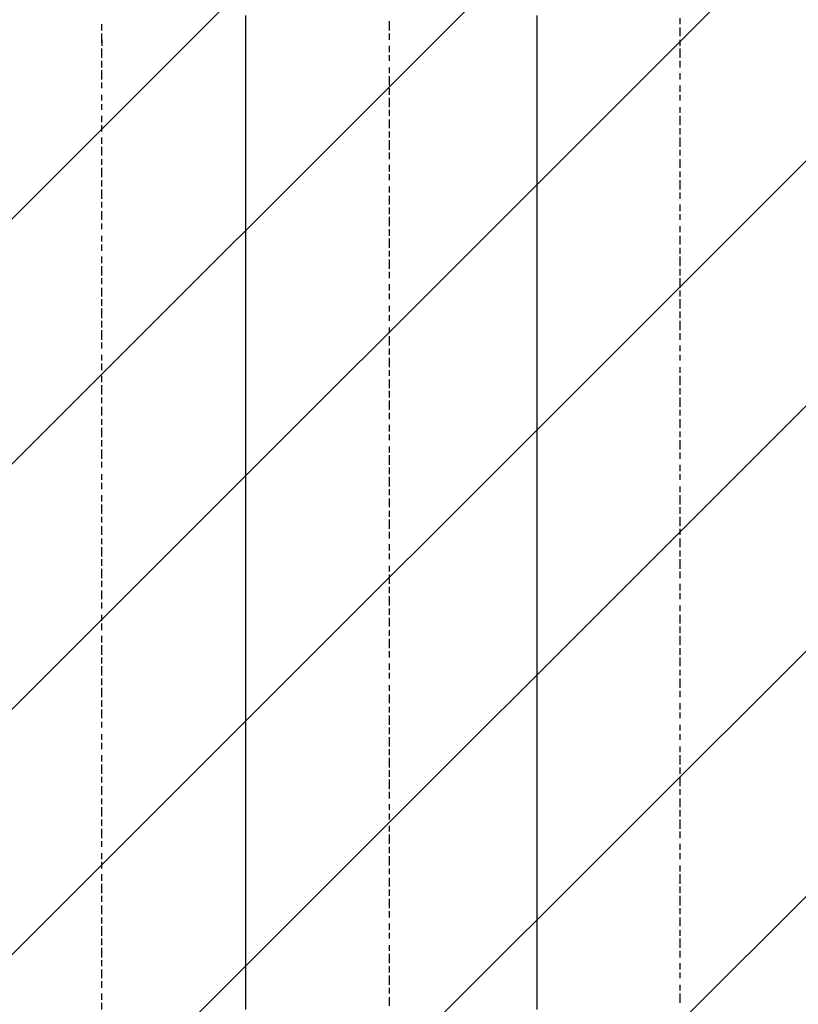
# Model space of a CAD drawing. Extents: x 997 to 109698, y 921 to 94021.
# Tile 418 of 656: x 20297 to 21374, y 41167 to 42530. Entities that reach past the tile are written whole.
import ezdxf

# ---------------------------------------------------------------- set-up
doc = ezdxf.new("R2010")
doc.units = 0
doc.header["$MEASUREMENT"] = 0
doc.layers.add('12', color=7, linetype='CONTINUOUS')
doc.layers.add('28', color=7, linetype='CONTINUOUS')

msp = doc.modelspace()

# ---------------------------------------------------------------- linework, layer by layer
at = {"layer": '12', "color": 5}
for p, q in [((20609.630503, 42527.563401), (20609.630503, 42535.563401)), ((20609.630503, 42518.563401), (20609.630503, 42527.563401)), ((21012.630503, 42527.563401), (21012.630503, 42535.563401)), ((21012.630503, 42518.563401), (21012.630503, 42527.563401)), ((20609.630503, 42506.563401), (20609.630503, 42518.563401)), ((21012.630503, 42506.563401), (21012.630503, 42518.563401)), ((20609.630503, 42497.563401), (20609.630503, 42506.563401)), ((21012.630503, 42497.563401), (21012.630503, 42506.563401)), ((20609.630503, 42489.563401), (20609.630503, 42497.563401)), ((20609.630503, 42476.563401), (20609.630503, 42489.563401)), ((21012.630503, 42489.563401), (21012.630503, 42497.563401)), ((21012.630503, 42476.563401), (21012.630503, 42489.563401)), ((20609.630503, 42467.563401), (20609.630503, 42476.563401)), ((21012.630503, 42467.563401), (21012.630503, 42476.563401)), ((20609.630503, 42459.563401), (20609.630503, 42467.563401)), ((20609.630503, 42446.563401), (20609.630503, 42459.563401)), ((21012.630503, 42459.563401), (21012.630503, 42467.563401)), ((21012.630503, 42446.563401), (21012.630503, 42459.563401)), ((20609.630503, 42438.563401), (20609.630503, 42446.563401)), ((21012.630503, 42438.563401), (21012.630503, 42446.563401)), ((20609.630503, 42425.563401), (20609.630503, 42438.563401)), ((21012.630503, 42425.563401), (21012.630503, 42438.563401)), ((20609.630503, 42417.563401), (20609.630503, 42425.563401)), ((20609.630503, 42408.563401), (20609.630503, 42417.563401)), ((21012.630503, 42417.563401), (21012.630503, 42425.563401)), ((21012.630503, 42408.563401), (21012.630503, 42417.563401)), ((20609.630503, 42396.563401), (20609.630503, 42408.563401)), ((21012.630503, 42396.563401), (21012.630503, 42408.563401)), ((20609.630503, 42387.563401), (20609.630503, 42396.563401)), ((21012.630503, 42387.563401), (21012.630503, 42396.563401)), ((20609.630503, 42379.563401), (20609.630503, 42387.563401)), ((20609.630503, 42366.563401), (20609.630503, 42379.563401)), ((21012.630503, 42379.563401), (21012.630503, 42387.563401)), ((21012.630503, 42366.563401), (21012.630503, 42379.563401)), ((20609.630503, 42357.563401), (20609.630503, 42366.563401)), ((21012.630503, 42357.563401), (21012.630503, 42366.563401)), ((20609.630503, 42349.563401), (20609.630503, 42357.563401)), ((20609.630503, 42336.563401), (20609.630503, 42349.563401)), ((21012.630503, 42349.563401), (21012.630503, 42357.563401)), ((21012.630503, 42336.563401), (21012.630503, 42349.563401)), ((20609.630503, 42328.563401), (20609.630503, 42336.563401)), ((21012.630503, 42328.563401), (21012.630503, 42336.563401)), ((20609.630503, 42319.563401), (20609.630503, 42328.563401)), ((21012.630503, 42319.563401), (21012.630503, 42328.563401)), ((20609.630503, 42307.563401), (20609.630503, 42319.563401)), ((20609.630503, 42298.563401), (20609.630503, 42307.563401)), ((21012.630503, 42307.563401), (21012.630503, 42319.563401)), ((21012.630503, 42298.563401), (21012.630503, 42307.563401)), ((20609.630503, 42285.563401), (20609.630503, 42298.563401)), ((21012.630503, 42285.563401), (21012.630503, 42298.563401)), ((20609.630503, 42277.563401), (20609.630503, 42285.563401)), ((21012.630503, 42277.563401), (21012.630503, 42285.563401)), ((20609.630503, 42269.563401), (20609.630503, 42277.563401)), ((20609.630503, 42256.563401), (20609.630503, 42269.563401)), ((21012.630503, 42269.563401), (21012.630503, 42277.563401)), ((21012.630503, 42256.563401), (21012.630503, 42269.563401)), ((20609.630503, 42247.563401), (20609.630503, 42256.563401)), ((21012.630503, 42247.563401), (21012.630503, 42256.563401)), ((20609.630503, 42239.563401), (20609.630503, 42247.563401)), ((20609.630503, 42226.563401), (20609.630503, 42239.563401)), ((21012.630503, 42239.563401), (21012.630503, 42247.563401)), ((21012.630503, 42226.563401), (21012.630503, 42239.563401)), ((20609.630503, 42218.563401), (20609.630503, 42226.563401)), ((21012.630503, 42218.563401), (21012.630503, 42226.563401)), ((20609.630503, 42209.563401), (20609.630503, 42218.563401)), ((21012.630503, 42209.563401), (21012.630503, 42218.563401)), ((20609.630503, 42197.563401), (20609.630503, 42209.563401)), ((21012.630503, 42197.563401), (21012.630503, 42209.563401)), ((20609.630503, 42188.563401), (20609.630503, 42197.563401)), ((20609.630503, 42175.563401), (20609.630503, 42188.563401)), ((21012.630503, 42188.563401), (21012.630503, 42197.563401)), ((21012.630503, 42175.563401), (21012.630503, 42188.563401)), ((20609.630503, 42167.563401), (20609.630503, 42175.563401)), ((21012.630503, 42167.563401), (21012.630503, 42175.563401)), ((20609.630503, 42158.563401), (20609.630503, 42167.563401)), ((20609.630503, 42146.563401), (20609.630503, 42158.563401)), ((21012.630503, 42158.563401), (21012.630503, 42167.563401)), ((21012.630503, 42146.563401), (21012.630503, 42158.563401)), ((20609.630503, 42137.563401), (20609.630503, 42146.563401)), ((21012.630503, 42137.563401), (21012.630503, 42146.563401)), ((20609.630503, 42129.563401), (20609.630503, 42137.563401)), ((21012.630503, 42129.563401), (21012.630503, 42137.563401)), ((20609.630503, 42116.563401), (20609.630503, 42129.563401)), ((21012.630503, 42116.563401), (21012.630503, 42129.563401)), ((20609.630503, 42108.563401), (20609.630503, 42116.563401)), ((20609.630503, 42099.563401), (20609.630503, 42108.563401)), ((21012.630503, 42108.563401), (21012.630503, 42116.563401)), ((21012.630503, 42099.563401), (21012.630503, 42108.563401)), ((20609.630503, 42086.563401), (20609.630503, 42099.563401)), ((21012.630503, 42086.563401), (21012.630503, 42099.563401)), ((20609.630503, 42078.563401), (20609.630503, 42086.563401)), ((20609.630503, 42065.563401), (20609.630503, 42078.563401)), ((21012.630503, 42078.563401), (21012.630503, 42086.563401)), ((21012.630503, 42065.563401), (21012.630503, 42078.563401)), ((20609.630503, 42057.563401), (20609.630503, 42065.563401)), ((21012.630503, 42057.563401), (21012.630503, 42065.563401)), ((20609.630503, 42048.563401), (20609.630503, 42057.563401)), ((20609.630503, 42036.563401), (20609.630503, 42048.563401)), ((21012.630503, 42048.563401), (21012.630503, 42057.563401)), ((21012.630503, 42036.563401), (21012.630503, 42048.563401)), ((20609.630503, 42027.563401), (20609.630503, 42036.563401)), ((21012.630503, 42027.563401), (21012.630503, 42036.563401)), ((20609.630503, 42019.563401), (20609.630503, 42027.563401)), ((21012.630503, 42019.563401), (21012.630503, 42027.563401)), ((20609.630503, 42006.563401), (20609.630503, 42019.563401)), ((21012.630503, 42006.563401), (21012.630503, 42019.563401)), ((20609.630503, 41998.563401), (20609.630503, 42006.563401)), ((20609.630503, 41989.563401), (20609.630503, 41998.563401)), ((21012.630503, 41998.563401), (21012.630503, 42006.563401)), ((21012.630503, 41989.563401), (21012.630503, 41998.563401)), ((20609.630503, 41976.563401), (20609.630503, 41989.563401)), ((21012.630503, 41976.563401), (21012.630503, 41989.563401)), ((20609.630503, 41968.563401), (20609.630503, 41976.563401)), ((20609.630503, 41955.563401), (20609.630503, 41968.563401)), ((21012.630503, 41968.563401), (21012.630503, 41976.563401)), ((21012.630503, 41955.563401), (21012.630503, 41968.563401)), ((20609.630503, 41947.563401), (20609.630503, 41955.563401)), ((21012.630503, 41947.563401), (21012.630503, 41955.563401)), ((20609.630503, 41938.563401), (20609.630503, 41947.563401)), ((21012.630503, 41938.563401), (21012.630503, 41947.563401)), ((20609.630503, 41926.563401), (20609.630503, 41938.563401)), ((20609.630503, 41917.563401), (20609.630503, 41926.563401)), ((21012.630503, 41926.563401), (21012.630503, 41938.563401)), ((21012.630503, 41917.563401), (21012.630503, 41926.563401)), ((20609.630503, 41909.563401), (20609.630503, 41917.563401)), ((21012.630503, 41909.563401), (21012.630503, 41917.563401)), ((20609.630503, 41896.563401), (20609.630503, 41909.563401)), ((21012.630503, 41896.563401), (21012.630503, 41909.563401)), ((20609.630503, 41888.563401), (20609.630503, 41896.563401)), ((20609.630503, 41879.563401), (20609.630503, 41888.563401)), ((21012.630503, 41888.563401), (21012.630503, 41896.563401)), ((21012.630503, 41879.563401), (21012.630503, 41888.563401)), ((20609.630503, 41866.563401), (20609.630503, 41879.563401)), ((21012.630503, 41866.563401), (21012.630503, 41879.563401)), ((20609.630503, 41858.563401), (20609.630503, 41866.563401)), ((20609.630503, 41845.563401), (20609.630503, 41858.563401)), ((21012.630503, 41858.563401), (21012.630503, 41866.563401)), ((21012.630503, 41845.563401), (21012.630503, 41858.563401)), ((20609.630503, 41837.563401), (20609.630503, 41845.563401)), ((21012.630503, 41837.563401), (21012.630503, 41845.563401)), ((20609.630503, 41828.563401), (20609.630503, 41837.563401)), ((21012.630503, 41828.563401), (21012.630503, 41837.563401)), ((20609.630503, 41816.563401), (20609.630503, 41828.563401)), ((21012.630503, 41816.563401), (21012.630503, 41828.563401)), ((20609.630503, 41807.563401), (20609.630503, 41816.563401)), ((20609.630503, 41799.563401), (20609.630503, 41807.563401)), ((21012.630503, 41807.563401), (21012.630503, 41816.563401)), ((21012.630503, 41799.563401), (21012.630503, 41807.563401)), ((20609.630503, 41786.563401), (20609.630503, 41799.563401)), ((21012.630503, 41786.563401), (21012.630503, 41799.563401)), ((20609.630503, 41777.563401), (20609.630503, 41786.563401)), ((20609.630503, 41769.563401), (20609.630503, 41777.563401)), ((21012.630503, 41777.563401), (21012.630503, 41786.563401)), ((21012.630503, 41769.563401), (21012.630503, 41777.563401)), ((20609.630503, 41756.563401), (20609.630503, 41769.563401)), ((21012.630503, 41756.563401), (21012.630503, 41769.563401)), ((20609.630503, 41748.563401), (20609.630503, 41756.563401)), ((21012.630503, 41748.563401), (21012.630503, 41756.563401)), ((20609.630503, 41739.563401), (20609.630503, 41748.563401)), ((20609.630503, 41727.563401), (20609.630503, 41739.563401)), ((21012.630503, 41739.563401), (21012.630503, 41748.563401)), ((21012.630503, 41727.563401), (21012.630503, 41739.563401)), ((20609.630503, 41718.563401), (20609.630503, 41727.563401)), ((21012.630503, 41718.563401), (21012.630503, 41727.563401)), ((20609.630503, 41705.563401), (20609.630503, 41718.563401)), ((21012.630503, 41705.563401), (21012.630503, 41718.563401)), ((20609.630503, 41697.563401), (20609.630503, 41705.563401)), ((20609.630503, 41689.563401), (20609.630503, 41697.563401)), ((21012.630503, 41697.563401), (21012.630503, 41705.563401)), ((21012.630503, 41689.563401), (21012.630503, 41697.563401)), ((20609.630503, 41676.563401), (20609.630503, 41689.563401)), ((21012.630503, 41676.563401), (21012.630503, 41689.563401)), ((20609.630503, 41667.563401), (20609.630503, 41676.563401)), ((20609.630503, 41659.563401), (20609.630503, 41667.563401)), ((21012.630503, 41667.563401), (21012.630503, 41676.563401)), ((21012.630503, 41659.563401), (21012.630503, 41667.563401)), ((20609.630503, 41646.563401), (20609.630503, 41659.563401)), ((21012.630503, 41646.563401), (21012.630503, 41659.563401)), ((20609.630503, 41638.563401), (20609.630503, 41646.563401)), ((21012.630503, 41638.563401), (21012.630503, 41646.563401)), ((20609.630503, 41629.563401), (20609.630503, 41638.563401)), ((20609.630503, 41617.563401), (20609.630503, 41629.563401)), ((21012.630503, 41629.563401), (21012.630503, 41638.563401)), ((21012.630503, 41617.563401), (21012.630503, 41629.563401)), ((20609.630503, 41608.563401), (20609.630503, 41617.563401)), ((21012.630503, 41608.563401), (21012.630503, 41617.563401)), ((20609.630503, 41595.563401), (20609.630503, 41608.563401)), ((21012.630503, 41595.563401), (21012.630503, 41608.563401)), ((20609.630503, 41587.563401), (20609.630503, 41595.563401)), ((20609.630503, 41578.563401), (20609.630503, 41587.563401)), ((21012.630503, 41587.563401), (21012.630503, 41595.563401)), ((21012.630503, 41578.563401), (21012.630503, 41587.563401)), ((20609.630503, 41566.563401), (20609.630503, 41578.563401)), ((21012.630503, 41566.563401), (21012.630503, 41578.563401)), ((20609.630503, 41557.563401), (20609.630503, 41566.563401)), ((21012.630503, 41557.563401), (21012.630503, 41566.563401)), ((20609.630503, 41549.563401), (20609.630503, 41557.563401)), ((20609.630503, 41536.563401), (20609.630503, 41549.563401)), ((21012.630503, 41549.563401), (21012.630503, 41557.563401)), ((21012.630503, 41536.563401), (21012.630503, 41549.563401)), ((20609.630503, 41528.563401), (20609.630503, 41536.563401)), ((21012.630503, 41528.563401), (21012.630503, 41536.563401)), ((20609.630503, 41519.563401), (20609.630503, 41528.563401)), ((20609.630503, 41507.563401), (20609.630503, 41519.563401)), ((21012.630503, 41519.563401), (21012.630503, 41528.563401)), ((21012.630503, 41507.563401), (21012.630503, 41519.563401)), ((20609.630503, 41498.563401), (20609.630503, 41507.563401)), ((21012.630503, 41498.563401), (21012.630503, 41507.563401)), ((20609.630503, 41485.563401), (20609.630503, 41498.563401)), ((21012.630503, 41485.563401), (21012.630503, 41498.563401)), ((20609.630503, 41477.563401), (20609.630503, 41485.563401)), ((20609.630503, 41468.563401), (20609.630503, 41477.563401)), ((21012.630503, 41477.563401), (21012.630503, 41485.563401)), ((21012.630503, 41468.563401), (21012.630503, 41477.563401)), ((20609.630503, 41456.563401), (20609.630503, 41468.563401)), ((21012.630503, 41456.563401), (21012.630503, 41468.563401)), ((20609.630503, 41447.563401), (20609.630503, 41456.563401)), ((21012.630503, 41447.563401), (21012.630503, 41456.563401)), ((20609.630503, 41439.563401), (20609.630503, 41447.563401)), ((20609.630503, 41426.563401), (20609.630503, 41439.563401)), ((21012.630503, 41439.563401), (21012.630503, 41447.563401)), ((21012.630503, 41426.563401), (21012.630503, 41439.563401)), ((20609.630503, 41418.563401), (20609.630503, 41426.563401)), ((21012.630503, 41418.563401), (21012.630503, 41426.563401)), ((20609.630503, 41409.563401), (20609.630503, 41418.563401)), ((20609.630503, 41396.563401), (20609.630503, 41409.563401)), ((21012.630503, 41409.563401), (21012.630503, 41418.563401)), ((21012.630503, 41396.563401), (21012.630503, 41409.563401)), ((20609.630503, 41388.563401), (20609.630503, 41396.563401)), ((21012.630503, 41388.563401), (21012.630503, 41396.563401)), ((20609.630503, 41375.563401), (20609.630503, 41388.563401)), ((21012.630503, 41375.563401), (21012.630503, 41388.563401)), ((20609.630503, 41367.563401), (20609.630503, 41375.563401)), ((20609.630503, 41358.563401), (20609.630503, 41367.563401)), ((21012.630503, 41367.563401), (21012.630503, 41375.563401)), ((21012.630503, 41358.563401), (21012.630503, 41367.563401)), ((20609.630503, 41346.563401), (20609.630503, 41358.563401)), ((21012.630503, 41346.563401), (21012.630503, 41358.563401)), ((20609.630503, 41337.563401), (20609.630503, 41346.563401)), ((21012.630503, 41337.563401), (21012.630503, 41346.563401)), ((20609.630503, 41329.563401), (20609.630503, 41337.563401)), ((20609.630503, 41316.563401), (20609.630503, 41329.563401)), ((21012.630503, 41329.563401), (21012.630503, 41337.563401)), ((21012.630503, 41316.563401), (21012.630503, 41329.563401)), ((20609.630503, 41308.563401), (20609.630503, 41316.563401)), ((21012.630503, 41308.563401), (21012.630503, 41316.563401)), ((20609.630503, 41299.563401), (20609.630503, 41308.563401)), ((20609.630503, 41286.563401), (20609.630503, 41299.563401)), ((21012.630503, 41299.563401), (21012.630503, 41308.563401)), ((21012.630503, 41286.563401), (21012.630503, 41299.563401)), ((20609.630503, 41278.563401), (20609.630503, 41286.563401)), ((21012.630503, 41278.563401), (21012.630503, 41286.563401)), ((20609.630503, 41265.563401), (20609.630503, 41278.563401)), ((21012.630503, 41265.563401), (21012.630503, 41278.563401)), ((20609.630503, 41257.563401), (20609.630503, 41265.563401)), ((21012.630503, 41257.563401), (21012.630503, 41265.563401)), ((20609.630503, 41248.563401), (20609.630503, 41257.563401)), ((20609.630503, 41236.563401), (20609.630503, 41248.563401)), ((21012.630503, 41248.563401), (21012.630503, 41257.563401)), ((21012.630503, 41236.563401), (21012.630503, 41248.563401)), ((20609.630503, 41227.563401), (20609.630503, 41236.563401)), ((21012.630503, 41227.563401), (21012.630503, 41236.563401)), ((20609.630503, 41219.563401), (20609.630503, 41227.563401)), ((20609.630503, 41206.563401), (20609.630503, 41219.563401)), ((21012.630503, 41219.563401), (21012.630503, 41227.563401)), ((21012.630503, 41206.563401), (21012.630503, 41219.563401)), ((20609.630503, 41198.563401), (20609.630503, 41206.563401)), ((21012.630503, 41198.563401), (21012.630503, 41206.563401)), ((20609.630503, 41189.563401), (20609.630503, 41198.563401)), ((21012.630503, 41189.563401), (21012.630503, 41198.563401)), ((20609.630503, 41176.563401), (20609.630503, 41189.563401)), ((20609.630503, 41168.563401), (20609.630503, 41176.563401)), ((21012.630503, 41176.563401), (21012.630503, 41189.563401)), ((21012.630503, 41168.563401), (21012.630503, 41176.563401)), ((20609.630503, 41159.563401), (20609.630503, 41168.563401)), ((21012.630503, 41159.563401), (21012.630503, 41168.563401))]:
    msp.add_line(p, q, dxfattribs=at)
at = {"layer": '12', "color": 1}
for p, q in [((20808.630503, 42514.563401), (20808.630503, 42527.563401)), ((21210.630503, 42523.563401), (21210.630503, 42531.563401)), ((20410.630503, 42514.563401), (20410.630503, 42523.563401)), ((21210.630503, 42506.563401), (21210.630503, 42518.563401)), ((20410.630503, 42497.563401), (20410.630503, 42510.563401)), ((20410.630503, 42501.563401), (20410.630503, 42493.563401)), ((20808.630503, 42501.563401), (20808.630503, 42510.563401)), ((21210.630503, 42493.563401), (21210.630503, 42501.563401)), ((20410.630503, 42476.563401), (20410.630503, 42489.563401)), ((20808.630503, 42484.563401), (20808.630503, 42493.563401)), ((21210.630503, 42476.563401), (21210.630503, 42489.563401)), ((20410.630503, 42463.563401), (20410.630503, 42472.563401)), ((20808.630503, 42472.563401), (20808.630503, 42480.563401)), ((21210.630503, 42463.563401), (21210.630503, 42472.563401)), ((20410.630503, 42446.563401), (20410.630503, 42459.563401)), ((20808.630503, 42455.563401), (20808.630503, 42463.563401)), ((20808.630503, 42438.563401), (20808.630503, 42451.563401)), ((21210.630503, 42446.563401), (21210.630503, 42455.563401)), ((20410.630503, 42434.563401), (20410.630503, 42442.563401)), ((20808.630503, 42425.563401), (20808.630503, 42434.563401)), ((21210.630503, 42429.563401), (21210.630503, 42438.563401)), ((20410.630503, 42417.563401), (20410.630503, 42425.563401)), ((20808.630503, 42408.563401), (20808.630503, 42421.563401)), ((21210.630503, 42417.563401), (21210.630503, 42425.563401)), ((20410.630503, 42404.563401), (20410.630503, 42412.563401)), ((20808.630503, 42396.563401), (20808.630503, 42404.563401)), ((21210.630503, 42400.563401), (21210.630503, 42408.563401)), ((20410.630503, 42387.563401), (20410.630503, 42396.563401)), ((20808.630503, 42379.563401), (20808.630503, 42391.563401)), ((21210.630503, 42383.563401), (21210.630503, 42396.563401)), ((20410.630503, 42374.563401), (20410.630503, 42383.563401)), ((21210.630503, 42370.563401), (21210.630503, 42379.563401)), ((20410.630503, 42357.563401), (20410.630503, 42366.563401)), ((20808.630503, 42366.563401), (20808.630503, 42374.563401)), ((20808.630503, 42349.563401), (20808.630503, 42362.563401)), ((21210.630503, 42353.563401), (21210.630503, 42366.563401)), ((20410.630503, 42341.563401), (20410.630503, 42353.563401)), ((21210.630503, 42341.563401), (21210.630503, 42349.563401)), ((20410.630503, 42328.563401), (20410.630503, 42336.563401)), ((20808.630503, 42336.563401), (20808.630503, 42345.563401)), ((21210.630503, 42324.563401), (21210.630503, 42336.563401)), ((20410.630503, 42311.563401), (20410.630503, 42324.563401)), ((20808.630503, 42319.563401), (20808.630503, 42328.563401)), ((20410.630503, 42298.563401), (20410.630503, 42307.563401)), ((20808.630503, 42307.563401), (20808.630503, 42315.563401)), ((21210.630503, 42311.563401), (21210.630503, 42319.563401)), ((21210.630503, 42294.563401), (21210.630503, 42307.563401)), ((20410.630503, 42281.563401), (20410.630503, 42294.563401)), ((20808.630503, 42290.563401), (20808.630503, 42298.563401)), ((20808.630503, 42273.563401), (20808.630503, 42285.563401)), ((21210.630503, 42281.563401), (21210.630503, 42290.563401)), ((20410.630503, 42269.563401), (20410.630503, 42277.563401)), ((20808.630503, 42260.563401), (20808.630503, 42269.563401)), ((21210.630503, 42264.563401), (21210.630503, 42273.563401)), ((20410.630503, 42252.563401), (20410.630503, 42264.563401)), ((20808.630503, 42243.563401), (20808.630503, 42256.563401)), ((21210.630503, 42252.563401), (21210.630503, 42260.563401)), ((20410.630503, 42239.563401), (20410.630503, 42247.563401)), ((20808.630503, 42230.563401), (20808.630503, 42239.563401)), ((21210.630503, 42235.563401), (21210.630503, 42243.563401)), ((20410.630503, 42222.563401), (20410.630503, 42230.563401)), ((20808.630503, 42213.563401), (20808.630503, 42226.563401)), ((21210.630503, 42218.563401), (21210.630503, 42230.563401)), ((20410.630503, 42209.563401), (20410.630503, 42218.563401)), ((21210.630503, 42205.563401), (21210.630503, 42213.563401)), ((20410.630503, 42192.563401), (20410.630503, 42201.563401)), ((20808.630503, 42201.563401), (20808.630503, 42209.563401)), ((21210.630503, 42188.563401), (21210.630503, 42201.563401)), ((20410.630503, 42175.563401), (20410.630503, 42188.563401)), ((20808.630503, 42184.563401), (20808.630503, 42197.563401)), ((20410.630503, 42163.563401), (20410.630503, 42171.563401)), ((20808.630503, 42171.563401), (20808.630503, 42180.563401)), ((21210.630503, 42175.563401), (21210.630503, 42184.563401)), ((21210.630503, 42158.563401), (21210.630503, 42171.563401)), ((20410.630503, 42146.563401), (20410.630503, 42158.563401)), ((20808.630503, 42154.563401), (20808.630503, 42163.563401)), ((20808.630503, 42142.563401), (20808.630503, 42150.563401)), ((21210.630503, 42146.563401), (21210.630503, 42154.563401)), ((20410.630503, 42133.563401), (20410.630503, 42142.563401)), ((20808.630503, 42125.563401), (20808.630503, 42133.563401)), ((21210.630503, 42129.563401), (21210.630503, 42142.563401)), ((20410.630503, 42116.563401), (20410.630503, 42129.563401)), ((20808.630503, 42112.563401), (20808.630503, 42120.563401)), ((21210.630503, 42116.563401), (21210.630503, 42125.563401)), ((20410.630503, 42103.563401), (20410.630503, 42112.563401)), ((20808.630503, 42095.563401), (20808.630503, 42103.563401)), ((21210.630503, 42099.563401), (21210.630503, 42112.563401)), ((20410.630503, 42086.563401), (20410.630503, 42099.563401)), ((20808.630503, 42078.563401), (20808.630503, 42091.563401)), ((21210.630503, 42086.563401), (21210.630503, 42095.563401)), ((20410.630503, 42074.563401), (20410.630503, 42082.563401)), ((21210.630503, 42070.563401), (21210.630503, 42078.563401)), ((20410.630503, 42057.563401), (20410.630503, 42065.563401)), ((20808.630503, 42065.563401), (20808.630503, 42074.563401)), ((21210.630503, 42057.563401), (21210.630503, 42065.563401)), ((20410.630503, 42044.563401), (20410.630503, 42053.563401)), ((20808.630503, 42048.563401), (20808.630503, 42061.563401)), ((21210.630503, 42040.563401), (21210.630503, 42048.563401)), ((20410.630503, 42027.563401), (20410.630503, 42036.563401)), ((20808.630503, 42036.563401), (20808.630503, 42044.563401)), ((21210.630503, 42023.563401), (21210.630503, 42036.563401)), ((20410.630503, 42010.563401), (20410.630503, 42023.563401)), ((20808.630503, 42019.563401), (20808.630503, 42031.563401)), ((20808.630503, 42006.563401), (20808.630503, 42015.563401)), ((21210.630503, 42010.563401), (21210.630503, 42019.563401)), ((20410.630503, 41998.563401), (20410.630503, 42006.563401)), ((20808.630503, 41989.563401), (20808.630503, 42002.563401)), ((21210.630503, 41993.563401), (21210.630503, 42006.563401)), ((20410.630503, 41981.563401), (20410.630503, 41993.563401)), ((20808.630503, 41976.563401), (20808.630503, 41985.563401)), ((21210.630503, 41981.563401), (21210.630503, 41989.563401)), ((20410.630503, 41968.563401), (20410.630503, 41976.563401)), ((20808.630503, 41959.563401), (20808.630503, 41968.563401)), ((21210.630503, 41964.563401), (21210.630503, 41976.563401)), ((20410.630503, 41951.563401), (20410.630503, 41964.563401)), ((20808.630503, 41947.563401), (20808.630503, 41955.563401)), ((21210.630503, 41951.563401), (21210.630503, 41959.563401)), ((20410.630503, 41938.563401), (20410.630503, 41947.563401)), ((21210.630503, 41934.563401), (21210.630503, 41947.563401)), ((20410.630503, 41921.563401), (20410.630503, 41934.563401)), ((20808.630503, 41930.563401), (20808.630503, 41938.563401)), ((20808.630503, 41913.563401), (20808.630503, 41926.563401)), ((21210.630503, 41921.563401), (21210.630503, 41930.563401)), ((20410.630503, 41909.563401), (20410.630503, 41917.563401)), ((21210.630503, 41904.563401), (21210.630503, 41913.563401)), ((20410.630503, 41892.563401), (20410.630503, 41900.563401)), ((20808.630503, 41900.563401), (20808.630503, 41909.563401)), ((21210.630503, 41892.563401), (21210.630503, 41900.563401)), ((20410.630503, 41879.563401), (20410.630503, 41888.563401)), ((20808.630503, 41883.563401), (20808.630503, 41896.563401)), ((20410.630503, 41862.563401), (20410.630503, 41871.563401)), ((20808.630503, 41871.563401), (20808.630503, 41879.563401)), ((21210.630503, 41875.563401), (21210.630503, 41883.563401)), ((21210.630503, 41858.563401), (21210.630503, 41871.563401)), ((20410.630503, 41845.563401), (20410.630503, 41858.563401)), ((20808.630503, 41854.563401), (20808.630503, 41866.563401)), ((20808.630503, 41841.563401), (20808.630503, 41849.563401)), ((21210.630503, 41845.563401), (21210.630503, 41854.563401)), ((20410.630503, 41833.563401), (20410.630503, 41841.563401)), ((20808.630503, 41824.563401), (20808.630503, 41837.563401)), ((21210.630503, 41828.563401), (21210.630503, 41841.563401)), ((20410.630503, 41816.563401), (20410.630503, 41828.563401)), ((20808.630503, 41811.563401), (20808.630503, 41820.563401)), ((21210.630503, 41816.563401), (21210.630503, 41824.563401)), ((20410.630503, 41803.563401), (20410.630503, 41811.563401)), ((20808.630503, 41794.563401), (20808.630503, 41803.563401)), ((21210.630503, 41799.563401), (21210.630503, 41811.563401)), ((20410.630503, 41786.563401), (20410.630503, 41799.563401)), ((20808.630503, 41782.563401), (20808.630503, 41790.563401)), ((21210.630503, 41786.563401), (21210.630503, 41794.563401)), ((20410.630503, 41773.563401), (20410.630503, 41782.563401)), ((21210.630503, 41769.563401), (21210.630503, 41782.563401)), ((20410.630503, 41756.563401), (20410.630503, 41769.563401)), ((20808.630503, 41765.563401), (20808.630503, 41773.563401)), ((21210.630503, 41756.563401), (21210.630503, 41765.563401)), ((20410.630503, 41744.563401), (20410.630503, 41752.563401)), ((20808.630503, 41748.563401), (20808.630503, 41761.563401)), ((20410.630503, 41727.563401), (20410.630503, 41739.563401)), ((20808.630503, 41735.563401), (20808.630503, 41744.563401)), ((21210.630503, 41739.563401), (21210.630503, 41748.563401)), ((21210.630503, 41727.563401), (21210.630503, 41735.563401)), ((20410.630503, 41714.563401), (20410.630503, 41722.563401)), ((20808.630503, 41718.563401), (20808.630503, 41731.563401)), ((20808.630503, 41705.563401), (20808.630503, 41714.563401)), ((21210.630503, 41710.563401), (21210.630503, 41718.563401)), ((20410.630503, 41697.563401), (20410.630503, 41705.563401)), ((20808.630503, 41689.563401), (20808.630503, 41701.563401)), ((21210.630503, 41693.563401), (21210.630503, 41705.563401)), ((20410.630503, 41684.563401), (20410.630503, 41693.563401)), ((20808.630503, 41676.563401), (20808.630503, 41684.563401)), ((21210.630503, 41680.563401), (21210.630503, 41689.563401)), ((20410.630503, 41667.563401), (20410.630503, 41676.563401)), ((20808.630503, 41659.563401), (20808.630503, 41672.563401)), ((21210.630503, 41663.563401), (21210.630503, 41676.563401)), ((20410.630503, 41650.563401), (20410.630503, 41663.563401)), ((20808.630503, 41646.563401), (20808.630503, 41655.563401)), ((21210.630503, 41650.563401), (21210.630503, 41659.563401)), ((20410.630503, 41638.563401), (20410.630503, 41646.563401)), ((21210.630503, 41634.563401), (21210.630503, 41646.563401)), ((20410.630503, 41621.563401), (20410.630503, 41634.563401)), ((20808.630503, 41629.563401), (20808.630503, 41638.563401)), ((21210.630503, 41621.563401), (21210.630503, 41629.563401)), ((20410.630503, 41608.563401), (20410.630503, 41617.563401)), ((20808.630503, 41617.563401), (20808.630503, 41625.563401)), ((21210.630503, 41604.563401), (21210.630503, 41617.563401)), ((20410.630503, 41591.563401), (20410.630503, 41604.563401)), ((20808.630503, 41600.563401), (20808.630503, 41608.563401)), ((21210.630503, 41591.563401), (21210.630503, 41600.563401)), ((20410.630503, 41578.563401), (20410.630503, 41587.563401)), ((20808.630503, 41583.563401), (20808.630503, 41595.563401)), ((20410.630503, 41562.563401), (20410.630503, 41574.563401)), ((20808.630503, 41570.563401), (20808.630503, 41578.563401)), ((21210.630503, 41574.563401), (21210.630503, 41583.563401)), ((20808.630503, 41553.563401), (20808.630503, 41566.563401)), ((21210.630503, 41562.563401), (21210.630503, 41570.563401)), ((20410.630503, 41549.563401), (20410.630503, 41557.563401)), ((20808.630503, 41540.563401), (20808.630503, 41549.563401)), ((21210.630503, 41545.563401), (21210.630503, 41553.563401)), ((20410.630503, 41532.563401), (20410.630503, 41540.563401)), ((20808.630503, 41523.563401), (20808.630503, 41536.563401)), ((21210.630503, 41532.563401), (21210.630503, 41540.563401)), ((20410.630503, 41519.563401), (20410.630503, 41528.563401)), ((20808.630503, 41511.563401), (20808.630503, 41519.563401)), ((21210.630503, 41515.563401), (21210.630503, 41523.563401)), ((20410.630503, 41502.563401), (20410.630503, 41511.563401)), ((20808.630503, 41494.563401), (20808.630503, 41507.563401)), ((21210.630503, 41498.563401), (21210.630503, 41511.563401)), ((20410.630503, 41485.563401), (20410.630503, 41498.563401)), ((20808.630503, 41481.563401), (20808.630503, 41490.563401)), ((21210.630503, 41485.563401), (21210.630503, 41494.563401)), ((20410.630503, 41473.563401), (20410.630503, 41481.563401)), ((20808.630503, 41464.563401), (20808.630503, 41477.563401)), ((21210.630503, 41468.563401), (21210.630503, 41481.563401)), ((20410.630503, 41456.563401), (20410.630503, 41468.563401)), ((21210.630503, 41456.563401), (21210.630503, 41464.563401)), ((20410.630503, 41443.563401), (20410.630503, 41451.563401)), ((20808.630503, 41451.563401), (20808.630503, 41460.563401)), ((21210.630503, 41439.563401), (21210.630503, 41451.563401)), ((20410.630503, 41426.563401), (20410.630503, 41439.563401)), ((20808.630503, 41435.563401), (20808.630503, 41443.563401)), ((21210.630503, 41426.563401), (21210.630503, 41435.563401)), ((20410.630503, 41413.563401), (20410.630503, 41422.563401)), ((20808.630503, 41422.563401), (20808.630503, 41430.563401)), ((21210.630503, 41409.563401), (21210.630503, 41422.563401)), ((20410.630503, 41396.563401), (20410.630503, 41409.563401)), ((20808.630503, 41405.563401), (20808.630503, 41413.563401)), ((20808.630503, 41388.563401), (20808.630503, 41401.563401)), ((21210.630503, 41396.563401), (21210.630503, 41405.563401)), ((20410.630503, 41384.563401), (20410.630503, 41392.563401)), ((20808.630503, 41375.563401), (20808.630503, 41384.563401)), ((21210.630503, 41380.563401), (21210.630503, 41388.563401)), ((20410.630503, 41367.563401), (20410.630503, 41375.563401)), ((20808.630503, 41358.563401), (20808.630503, 41371.563401)), ((21210.630503, 41367.563401), (21210.630503, 41375.563401)), ((20410.630503, 41354.563401), (20410.630503, 41363.563401)), ((20808.630503, 41346.563401), (20808.630503, 41354.563401)), ((21210.630503, 41350.563401), (21210.630503, 41358.563401)), ((20410.630503, 41337.563401), (20410.630503, 41346.563401)), ((20808.630503, 41329.563401), (20808.630503, 41341.563401)), ((21210.630503, 41333.563401), (21210.630503, 41346.563401)), ((20410.630503, 41320.563401), (20410.630503, 41333.563401)), ((21210.630503, 41320.563401), (21210.630503, 41329.563401)), ((20410.630503, 41308.563401), (20410.630503, 41316.563401)), ((20808.630503, 41316.563401), (20808.630503, 41325.563401)), ((20808.630503, 41299.563401), (20808.630503, 41312.563401)), ((21210.630503, 41303.563401), (21210.630503, 41316.563401)), ((20410.630503, 41291.563401), (20410.630503, 41303.563401)), ((21210.630503, 41291.563401), (21210.630503, 41299.563401)), ((20410.630503, 41278.563401), (20410.630503, 41286.563401)), ((20808.630503, 41286.563401), (20808.630503, 41295.563401)), ((21210.630503, 41274.563401), (21210.630503, 41286.563401)), ((20410.630503, 41261.563401), (20410.630503, 41274.563401)), ((20808.630503, 41269.563401), (20808.630503, 41278.563401)), ((20808.630503, 41257.563401), (20808.630503, 41265.563401)), ((21210.630503, 41261.563401), (21210.630503, 41269.563401)), ((20410.630503, 41248.563401), (20410.630503, 41257.563401)), ((20410.630503, 41231.563401), (20410.630503, 41244.563401)), ((20808.630503, 41240.563401), (20808.630503, 41248.563401)), ((21210.630503, 41244.563401), (21210.630503, 41257.563401)), ((20808.630503, 41223.563401), (20808.630503, 41236.563401)), ((21210.630503, 41231.563401), (21210.630503, 41240.563401)), ((20410.630503, 41219.563401), (20410.630503, 41227.563401)), ((20808.630503, 41210.563401), (20808.630503, 41219.563401)), ((21210.630503, 41214.563401), (21210.630503, 41223.563401)), ((20410.630503, 41202.563401), (20410.630503, 41214.563401)), ((20808.630503, 41193.563401), (20808.630503, 41206.563401)), ((21210.630503, 41202.563401), (21210.630503, 41210.563401)), ((20410.630503, 41189.563401), (20410.630503, 41198.563401)), ((21210.630503, 41185.563401), (21210.630503, 41193.563401)), ((20410.630503, 41172.563401), (20410.630503, 41181.563401)), ((20808.630503, 41181.563401), (20808.630503, 41189.563401)), ((20808.630503, 41164.563401), (20808.630503, 41176.563401)), ((21210.630503, 41168.563401), (21210.630503, 41181.563401)), ((20410.630503, 41159.563401), (20410.630503, 41168.563401))]:
    msp.add_line(p, q, dxfattribs=at)
at = {"layer": '28', "color": 2}
for p, q in [((36718.261612, 58685.955237), (14872.636205, 36840.32983)), ((36822.636205, 58450.918575), (14872.636205, 36500.918575)), ((36822.636205, 58111.50732), (14872.636205, 36161.50732)), ((36822.636205, 57772.096065), (14872.636205, 35822.096065)), ((14872.636205, 35482.68481), (36822.636205, 57432.68481)), ((15100.315887, 35370.953237), (36822.636205, 57093.273555)), ((15439.727142, 35370.953237), (36822.636205, 56753.8623))]:
    msp.add_line(p, q, dxfattribs=at)

doc.saveas('drawing.dxf')
